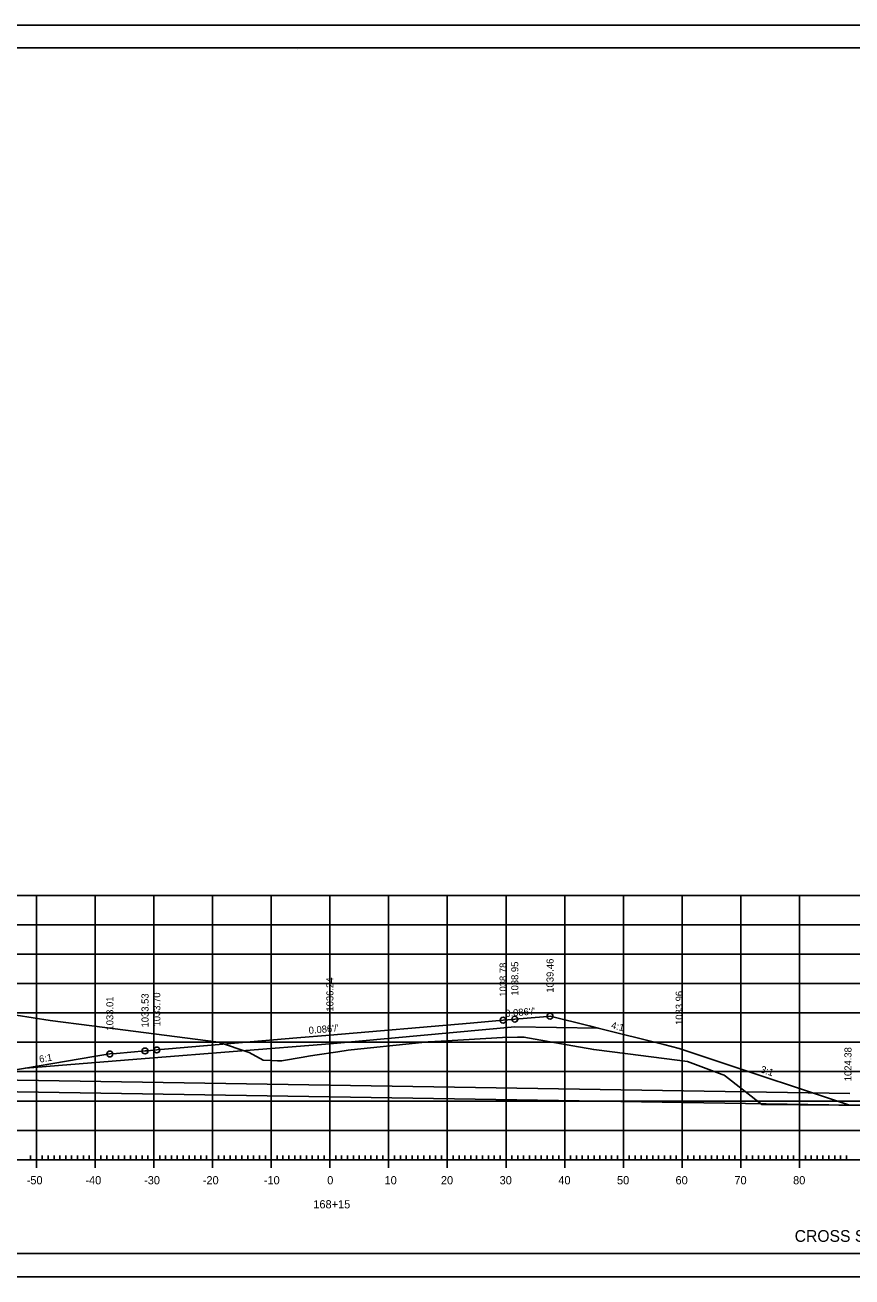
# Model space of a CAD drawing. Extents: x 1322838 to 1324533, y 339903 to 351025.
# Drawn here: x 1324184.1 to 1324324.9, y 346481.1 to 346694.4 of the extents above; entities that cross this region are included whole.
import ezdxf

# ---------------------------------------------------------------- set-up
doc = ezdxf.new("R2010")
doc.units = 0
for name, color, linetype in [('R_Alt Surface', 7, 'Continuous'), ('R_Axis', 7, 'Continuous'), ('R_Axis Annot', 7, 'Continuous'), ('R_Border', 7, 'Continuous'), ('R_Draft', 7, 'Continuous'), ('R_Exist Surface', 7, 'Continuous'), ('R_Fin Surface', 7, 'Continuous'), ('R_Fin Surface Annot', 7, 'Continuous'), ('R_Grid', 7, 'Continuous'), ('R_No Plot', 7, 'Continuous'), ('R_Water', 7, 'Continuous')]:
    doc.layers.add(name, color=color, linetype=linetype)

msp = doc.modelspace()

# ---------------------------------------------------------------- linework, layer by layer
at = {"layer": 'R_Alt Surface'}
msp.add_lwpolyline([(1324184.13, 346516.71), (1324204.51, 346518.33), (1324236.01, 346520.83), (1324267.51, 346523.74), (1324281.74, 346523.49)], dxfattribs=at)
at = {"layer": 'R_Axis'}
for p, q in [((1324096.01, 346501.09), (1324376.01, 346501.09)), ((1324185.01, 346501.09), (1324185.01, 346501.79)), ((1324186.01, 346499.69), (1324186.01, 346502.49)), ((1324187.01, 346501.09), (1324187.01, 346501.79)), ((1324188.01, 346501.09), (1324188.01, 346501.79)), ((1324189.01, 346501.09), (1324189.01, 346501.79)), ((1324190.01, 346501.09), (1324190.01, 346501.79)), ((1324191.01, 346501.09), (1324191.01, 346501.79)), ((1324192.01, 346501.09), (1324192.01, 346501.79)), ((1324193.01, 346501.09), (1324193.01, 346501.79)), ((1324194.01, 346501.09), (1324194.01, 346501.79)), ((1324195.01, 346501.09), (1324195.01, 346501.79)), ((1324196.01, 346499.69), (1324196.01, 346502.49)), ((1324197.01, 346501.09), (1324197.01, 346501.79)), ((1324198.01, 346501.09), (1324198.01, 346501.79)), ((1324199.01, 346501.09), (1324199.01, 346501.79)), ((1324200.01, 346501.09), (1324200.01, 346501.79)), ((1324201.01, 346501.09), (1324201.01, 346501.79)), ((1324202.01, 346501.09), (1324202.01, 346501.79)), ((1324203.01, 346501.09), (1324203.01, 346501.79)), ((1324204.01, 346501.09), (1324204.01, 346501.79)), ((1324205.01, 346501.09), (1324205.01, 346501.79)), ((1324206.01, 346499.69), (1324206.01, 346502.49)), ((1324207.01, 346501.09), (1324207.01, 346501.79)), ((1324208.01, 346501.09), (1324208.01, 346501.79)), ((1324209.01, 346501.09), (1324209.01, 346501.79)), ((1324210.01, 346501.09), (1324210.01, 346501.79)), ((1324211.01, 346501.09), (1324211.01, 346501.79)), ((1324212.01, 346501.09), (1324212.01, 346501.79)), ((1324213.01, 346501.09), (1324213.01, 346501.79)), ((1324214.01, 346501.09), (1324214.01, 346501.79)), ((1324215.01, 346501.09), (1324215.01, 346501.79)), ((1324216.01, 346499.69), (1324216.01, 346502.49)), ((1324217.01, 346501.09), (1324217.01, 346501.79)), ((1324218.01, 346501.09), (1324218.01, 346501.79)), ((1324219.01, 346501.09), (1324219.01, 346501.79)), ((1324220.01, 346501.09), (1324220.01, 346501.79)), ((1324221.01, 346501.09), (1324221.01, 346501.79)), ((1324222.01, 346501.09), (1324222.01, 346501.79)), ((1324223.01, 346501.09), (1324223.01, 346501.79)), ((1324224.01, 346501.09), (1324224.01, 346501.79)), ((1324225.01, 346501.09), (1324225.01, 346501.79)), ((1324226.01, 346499.69), (1324226.01, 346502.49)), ((1324227.01, 346501.09), (1324227.01, 346501.79)), ((1324228.01, 346501.09), (1324228.01, 346501.79)), ((1324229.01, 346501.09), (1324229.01, 346501.79)), ((1324230.01, 346501.09), (1324230.01, 346501.79)), ((1324231.01, 346501.09), (1324231.01, 346501.79)), ((1324232.01, 346501.09), (1324232.01, 346501.79)), ((1324233.01, 346501.09), (1324233.01, 346501.79)), ((1324234.01, 346501.09), (1324234.01, 346501.79)), ((1324235.01, 346501.09), (1324235.01, 346501.79)), ((1324236.01, 346499.69), (1324236.01, 346502.49)), ((1324237.01, 346501.09), (1324237.01, 346501.79)), ((1324238.01, 346501.09), (1324238.01, 346501.79)), ((1324239.01, 346501.09), (1324239.01, 346501.79)), ((1324240.01, 346501.09), (1324240.01, 346501.79)), ((1324241.01, 346501.09), (1324241.01, 346501.79)), ((1324242.01, 346501.09), (1324242.01, 346501.79)), ((1324243.01, 346501.09), (1324243.01, 346501.79)), ((1324244.01, 346501.09), (1324244.01, 346501.79)), ((1324245.01, 346501.09), (1324245.01, 346501.79)), ((1324246.01, 346499.69), (1324246.01, 346502.49)), ((1324247.01, 346501.09), (1324247.01, 346501.79)), ((1324248.01, 346501.09), (1324248.01, 346501.79)), ((1324249.01, 346501.09), (1324249.01, 346501.79)), ((1324250.01, 346501.09), (1324250.01, 346501.79)), ((1324251.01, 346501.09), (1324251.01, 346501.79)), ((1324252.01, 346501.09), (1324252.01, 346501.79)), ((1324253.01, 346501.09), (1324253.01, 346501.79)), ((1324254.01, 346501.09), (1324254.01, 346501.79)), ((1324255.01, 346501.09), (1324255.01, 346501.79)), ((1324256.01, 346499.69), (1324256.01, 346502.49)), ((1324257.01, 346501.09), (1324257.01, 346501.79)), ((1324258.01, 346501.09), (1324258.01, 346501.79)), ((1324259.01, 346501.09), (1324259.01, 346501.79)), ((1324260.01, 346501.09), (1324260.01, 346501.79)), ((1324261.01, 346501.09), (1324261.01, 346501.79)), ((1324262.01, 346501.09), (1324262.01, 346501.79)), ((1324263.01, 346501.09), (1324263.01, 346501.79)), ((1324264.01, 346501.09), (1324264.01, 346501.79)), ((1324265.01, 346501.09), (1324265.01, 346501.79)), ((1324266.01, 346499.69), (1324266.01, 346502.49)), ((1324267.01, 346501.09), (1324267.01, 346501.79)), ((1324268.01, 346501.09), (1324268.01, 346501.79)), ((1324269.01, 346501.09), (1324269.01, 346501.79)), ((1324270.01, 346501.09), (1324270.01, 346501.79)), ((1324271.01, 346501.09), (1324271.01, 346501.79)), ((1324272.01, 346501.09), (1324272.01, 346501.79)), ((1324273.01, 346501.09), (1324273.01, 346501.79)), ((1324274.01, 346501.09), (1324274.01, 346501.79)), ((1324275.01, 346501.09), (1324275.01, 346501.79)), ((1324276.01, 346499.69), (1324276.01, 346502.49)), ((1324277.01, 346501.09), (1324277.01, 346501.79)), ((1324278.01, 346501.09), (1324278.01, 346501.79)), ((1324279.01, 346501.09), (1324279.01, 346501.79)), ((1324280.01, 346501.09), (1324280.01, 346501.79)), ((1324281.01, 346501.09), (1324281.01, 346501.79)), ((1324282.01, 346501.09), (1324282.01, 346501.79)), ((1324283.01, 346501.09), (1324283.01, 346501.79)), ((1324284.01, 346501.09), (1324284.01, 346501.79)), ((1324285.01, 346501.09), (1324285.01, 346501.79)), ((1324286.01, 346499.69), (1324286.01, 346502.49)), ((1324287.01, 346501.09), (1324287.01, 346501.79)), ((1324288.01, 346501.09), (1324288.01, 346501.79)), ((1324289.01, 346501.09), (1324289.01, 346501.79)), ((1324290.01, 346501.09), (1324290.01, 346501.79)), ((1324291.01, 346501.09), (1324291.01, 346501.79)), ((1324292.01, 346501.09), (1324292.01, 346501.79)), ((1324293.01, 346501.09), (1324293.01, 346501.79)), ((1324294.01, 346501.09), (1324294.01, 346501.79)), ((1324295.01, 346501.09), (1324295.01, 346501.79)), ((1324296.01, 346499.69), (1324296.01, 346502.49)), ((1324297.01, 346501.09), (1324297.01, 346501.79)), ((1324298.01, 346501.09), (1324298.01, 346501.79)), ((1324299.01, 346501.09), (1324299.01, 346501.79)), ((1324300.01, 346501.09), (1324300.01, 346501.79)), ((1324301.01, 346501.09), (1324301.01, 346501.79)), ((1324302.01, 346501.09), (1324302.01, 346501.79)), ((1324303.01, 346501.09), (1324303.01, 346501.79)), ((1324304.01, 346501.09), (1324304.01, 346501.79)), ((1324305.01, 346501.09), (1324305.01, 346501.79)), ((1324306.01, 346499.69), (1324306.01, 346502.49)), ((1324307.01, 346501.09), (1324307.01, 346501.79)), ((1324308.01, 346501.09), (1324308.01, 346501.79)), ((1324309.01, 346501.09), (1324309.01, 346501.79)), ((1324310.01, 346501.09), (1324310.01, 346501.79)), ((1324311.01, 346501.09), (1324311.01, 346501.79)), ((1324312.01, 346501.09), (1324312.01, 346501.79)), ((1324313.01, 346501.09), (1324313.01, 346501.79)), ((1324314.01, 346501.09), (1324314.01, 346501.79)), ((1324315.01, 346501.09), (1324315.01, 346501.79)), ((1324316.01, 346499.69), (1324316.01, 346502.49)), ((1324317.01, 346501.09), (1324317.01, 346501.79)), ((1324318.01, 346501.09), (1324318.01, 346501.79)), ((1324319.01, 346501.09), (1324319.01, 346501.79)), ((1324320.01, 346501.09), (1324320.01, 346501.79)), ((1324321.01, 346501.09), (1324321.01, 346501.79)), ((1324322.01, 346501.09), (1324322.01, 346501.79)), ((1324323.01, 346501.09), (1324323.01, 346501.79)), ((1324324.01, 346501.09), (1324324.01, 346501.79))]:
    msp.add_line(p, q, dxfattribs=at)
at = {"layer": 'R_Border'}
for p, q in [((1324078.01, 346690.55), (1324394.19, 346690.55)), ((1324230.53, 346690.29), (1324230.53, 346690.29)), ((1324230.53, 346690.29), (1324230.53, 346690.29)), ((1324394.19, 346485.09), (1324078.01, 346485.09))]:
    msp.add_line(p, q, dxfattribs=at)
at = {"layer": 'R_Exist Surface'}
msp.add_lwpolyline([(1324182.57, 346525.72), (1324188.35, 346524.8), (1324195.43, 346523.88), (1324217.01, 346521.1), (1324222.27, 346519.38), (1324224.65, 346518.04), (1324227.1, 346517.94), (1324227.79, 346517.91), (1324231.46, 346518.57), (1324232.36, 346518.73), (1324233.43, 346518.89), (1324237.38, 346519.49), (1324239.12, 346519.75), (1324239.61, 346519.83), (1324250.61, 346520.93), (1324252.76, 346521.15), (1324254.98, 346521.29), (1324265.4, 346521.93), (1324267.98, 346521.96), (1324269.05, 346521.97), (1324277.38, 346520.5), (1324280.97, 346519.86), (1324286.75, 346519.13), (1324296.93, 346517.8), (1324302.83, 346515.59), (1324303.15, 346515.47), (1324303.39, 346515.33), (1324309.59, 346510.5), (1324322.72, 346510.37), (1324376.01, 346510.37)], dxfattribs=at)
at = {"layer": 'R_Fin Surface'}
msp.add_lwpolyline([(1324177.94, 346515.67), (1324184.13, 346516.71), (1324195.78, 346518.65), (1324198.51, 346519.1), (1324199.63, 346519.2), (1324204.51, 346519.62), (1324204.88, 346519.65), (1324206.51, 346519.79), (1324230.37, 346521.84), (1324236.01, 346522.33), (1324259.88, 346524.38), (1324265.51, 346524.86), (1324267.13, 346525), (1324267.51, 346525.04), (1324272.38, 346525.45), (1324273.51, 346525.55), (1324280.18, 346523.88), (1324281.74, 346523.49), (1324292.9, 346520.7), (1324295.51, 346520.05), (1324300.6, 346518.35), (1324324.54, 346510.37)], dxfattribs=at)
at = {"layer": 'R_Grid'}
for p, q in [((1324096.01, 346546.09), (1324376.01, 346546.09)), ((1324186.01, 346501.09), (1324186.01, 346546.09)), ((1324196.01, 346501.09), (1324196.01, 346546.09)), ((1324206.01, 346501.09), (1324206.01, 346546.09)), ((1324216.01, 346501.09), (1324216.01, 346546.09)), ((1324226.01, 346501.09), (1324226.01, 346546.09)), ((1324236.01, 346501.09), (1324236.01, 346546.09)), ((1324246.01, 346501.09), (1324246.01, 346546.09)), ((1324256.01, 346501.09), (1324256.01, 346546.09)), ((1324266.01, 346501.09), (1324266.01, 346546.09)), ((1324276.01, 346501.09), (1324276.01, 346546.09)), ((1324286.01, 346501.09), (1324286.01, 346546.09)), ((1324296.01, 346501.09), (1324296.01, 346546.09)), ((1324306.01, 346501.09), (1324306.01, 346546.09)), ((1324316.01, 346501.09), (1324316.01, 346546.09)), ((1324096.01, 346541.09), (1324376.01, 346541.09)), ((1324096.01, 346536.09), (1324376.01, 346536.09)), ((1324096.01, 346531.09), (1324376.01, 346531.09)), ((1324096.01, 346526.09), (1324376.01, 346526.09)), ((1324096.01, 346521.09), (1324376.01, 346521.09)), ((1324096.01, 346516.09), (1324376.01, 346516.09)), ((1324096.01, 346511.09), (1324376.01, 346511.09)), ((1324096.01, 346506.09), (1324376.01, 346506.09)), ((1324096.01, 346501.09), (1324376.01, 346501.09))]:
    msp.add_line(p, q, dxfattribs=at)
at = {"layer": 'R_No Plot'}
for p, q in [((1324065.61, 346694.44), (1324398.94, 346694.44)), ((1324065.61, 346481.11), (1324398.94, 346481.11))]:
    msp.add_line(p, q, dxfattribs=at)
for points in [[(1324065.6, 346694.44), (1324398.94, 346694.44), (1324398.94, 346481.1), (1324065.6, 346481.1)], [(1324311.93, 346690.55), (1324331.55, 346690.55), (1324331.55, 346680.67), (1324347.66, 346680.67), (1324370.86, 346680.67), (1324370.86, 346648), (1324394.07, 346648), (1324394.19, 346485.09), (1324078.01, 346485.09), (1324078.01, 346690.55)]]:
    msp.add_lwpolyline(points, close=True, dxfattribs=at)
for centre in [(1324265.51, 346524.86), (1324267.51, 346525.04), (1324273.51, 346525.55), (1324204.51, 346519.62), (1324206.51, 346519.79), (1324198.51, 346519.1)]:
    msp.add_circle(centre, 0.5, dxfattribs=at)
at = {"layer": 'R_Water'}
for p, q in [((1324324.57, 346512.37), (1324168.9, 346514.89)), ((1324324.54, 346510.37), (1324168.87, 346512.89))]:
    msp.add_line(p, q, dxfattribs=at)

# ---------------------------------------------------------------- texts
at = {"layer": 'R_Axis Annot'}
for s, p in [('-50', (1324184.35, 346496.89)), ('-40', (1324194.35, 346496.89)), ('-30', (1324204.35, 346496.89)), ('-20', (1324214.35, 346496.89)), ('-10', (1324224.75, 346496.89)), ('0', (1324235.55, 346496.89)), ('10', (1324245.32, 346496.89)), ('20', (1324254.92, 346496.89)), ('30', (1324264.92, 346496.89)), ('40', (1324274.92, 346496.89)), ('50', (1324284.92, 346496.89)), ('60', (1324294.89, 346496.89)), ('70', (1324304.92, 346496.89)), ('80', (1324314.92, 346496.89)), ('168+15', (1324233.18, 346492.79))]:
    msp.add_text(s, height=1.4, dxfattribs=at).set_placement(p)
at = {"layer": 'R_Draft'}
msp.add_text('CROSS SECTION STA. 168+15 TO STA. 168+15', height=2, dxfattribs=at).set_placement((1324315.19, 346487.09))
at = {"layer": 'R_Fin Surface Annot'}
for s, rotation, p in [('1039.46', 90, (1324274.11, 346529.55)), ('1038.78', 90, (1324266.11, 346528.86)), ('1038.95', 90, (1324268.11, 346529.04)), ('1036.24', 90, (1324236.61, 346526.33)), ('1033.01', 90, (1324199.11, 346523.1)), ('1033.53', 90, (1324205.11, 346523.62)), ('1033.70', 90, (1324207.11, 346523.79)), ('1033.96', 90, (1324296.11, 346524.05)), ("0.086'/'", 4.9153, (1324265.94, 346525.4)), ('4:1', 345.9638, (1324283.82, 346523.49)), ("0.086'/'", 4.9153, (1324232.44, 346522.52)), ('1024.38', 90, (1324324.87, 346514.46)), ('6:1', 9.4614, (1324186.58, 346517.62)), ('3:1', 341.5663, (1324309.26, 346516))]:
    msp.add_text(s, height=1.2, rotation=rotation, dxfattribs=at).set_placement(p)

doc.saveas('drawing.dxf')
